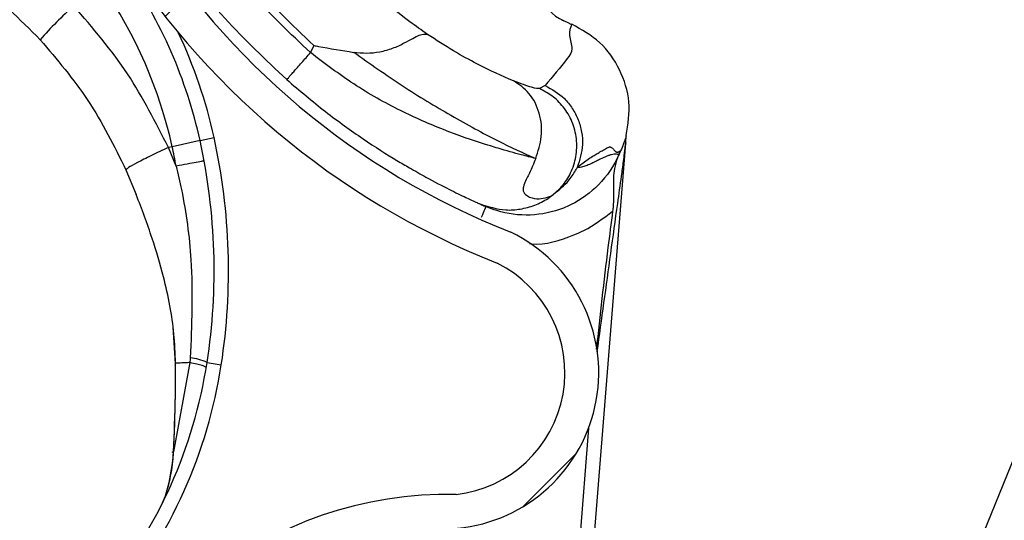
# Model space of a CAD drawing. Header units: inches. Extents: x 170 to 284, y 215 to 248.
# Tile 456 of 656: x 210.8086 to 210.8788, y 224.4099 to 224.4457. Entities that reach past the tile are written whole.
import ezdxf

# ---------------------------------------------------------------- set-up
doc = ezdxf.new("R2010")
doc.units = ezdxf.units.IN
doc.header["$LTSCALE"] = 0.25
doc.header["$MEASUREMENT"] = 0
doc.layers.add('RH FRONT OF HOOD', color=7, linetype='Continuous')
pattern_1 = [(45, (200.7563139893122, 218.4993357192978), (-0.03026527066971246, 0.03026527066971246), [])]

msp = doc.modelspace()

# ---------------------------------------------------------------- hatches: boundary and pattern name
at = {"layer": 'RH FRONT OF HOOD'}
h = msp.add_hatch(dxfattribs=at)
h.set_pattern_fill('ANSI31', color=256, scale=0.34241245, angle=2.8e-322, style=0)
h.set_pattern_definition([(45, (200.7896657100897, 218.4993357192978), (-0.03026527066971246, 0.03026527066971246), [])])
edge = h.paths.add_edge_path(flags=0)
edge.add_arc((211.0763061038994, 224.3915581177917), 0.021400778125, 89.9999999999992, 390.52248781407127, ccw=False)
edge.add_line((211.0763061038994, 224.4129588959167), (211.1490687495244, 224.4129588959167))
edge.add_arc((211.1490687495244, 224.8238538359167), 0.4108949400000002, 270, 450.0000000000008)
edge.add_line((211.1490687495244, 225.2347487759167), (210.6654111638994, 225.2347487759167))
edge.add_arc((210.6654111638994, 225.2390289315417), 0.004280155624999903, 180.0000000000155, 269.9999999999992, ccw=False)
edge.add_line((210.6611310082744, 225.2390289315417), (210.6611310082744, 225.2818304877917))
edge.add_arc((210.6654111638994, 225.2818304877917), 0.004280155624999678, 360, 540, ccw=False)
edge.add_line((210.6696913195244, 225.2818304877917), (210.6696913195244, 225.2390289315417))
edge.add_line((210.6696913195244, 225.2390289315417), (210.6664589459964, 225.2390289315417))
edge.add_line((210.6664589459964, 225.2390289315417), (210.6664589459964, 225.2818304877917))
edge.add_arc((210.6654111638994, 225.2818304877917), 0.001047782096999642, 360, 540.0000000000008)
edge.add_line((210.6643633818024, 225.2818304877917), (210.6643633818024, 225.2390289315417))
edge.add_arc((210.6654111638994, 225.2390289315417), 0.001047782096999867, 180, 270)
edge.add_line((210.6654111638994, 225.2379811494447), (211.1490687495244, 225.2379811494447))
edge.add_arc((211.1490687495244, 224.8238538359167), 0.4141273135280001, 269.9999999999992, 450, ccw=False)
edge.add_line((211.1490687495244, 224.4097265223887), (211.0763061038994, 224.4097265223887))
edge.add_arc((211.0763061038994, 224.3915581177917), 0.018168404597, 450.0000000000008, 750.5224878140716)
edge.add_arc((211.0910543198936, 224.4002532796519), 0.001047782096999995, 390.5224878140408, 495.0000000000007)
edge.add_line((211.0903134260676, 224.4009941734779), (211.0816182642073, 224.3922990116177))
edge.add_line((211.0816182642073, 224.3922990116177), (211.0793326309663, 224.3945846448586))
edge.add_line((211.0793326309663, 224.3945846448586), (211.0880277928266, 224.4032798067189))
edge.add_arc((211.0910543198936, 224.4002532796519), 0.004280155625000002, 390.522487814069, 495.0000000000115, ccw=False)
h = msp.add_hatch(dxfattribs=at)
h.set_pattern_fill('ANSI31', color=256, scale=0.34241245, style=0)
h.set_pattern_definition(pattern_1)
edge = h.paths.add_edge_path(flags=0)
edge.add_line((211.1157170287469, 225.2304686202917), (210.7733045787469, 225.2304686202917))
edge.add_line((210.7733045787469, 225.2304686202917), (210.7733045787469, 225.2347487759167))
edge.add_line((210.7733045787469, 225.2347487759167), (211.1157170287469, 225.2347487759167))
edge.add_arc((211.1157170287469, 224.8238538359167), 0.4108949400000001, 269.9999999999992, 450, ccw=False)
edge.add_line((211.1157170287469, 224.4129588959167), (211.0429543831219, 224.4129588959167))
edge.add_line((211.0429543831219, 224.4129588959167), (211.0429543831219, 224.4172390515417))
edge.add_line((211.0429543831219, 224.4172390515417), (211.1157170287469, 224.4172390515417))
edge.add_arc((211.1157170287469, 224.8238538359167), 0.406614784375, 270, 450.0000000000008)
h = msp.add_hatch(dxfattribs=at)
h.set_pattern_fill('ANSI31', color=256, scale=0.34241245, angle=2.8e-322, style=0)
h.set_pattern_definition(pattern_1)
edge = h.paths.add_edge_path(flags=0)
edge.add_arc((210.8302866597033, 224.3933484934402), 0.001712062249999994, 445.455402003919, 467.6658223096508)
edge.add_line((210.8297671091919, 224.3949798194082), (210.8290345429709, 224.3972799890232))
edge.add_arc((210.8302866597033, 224.3933484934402), 0.004126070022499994, 445.4554020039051, 467.6658223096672, ccw=False)
edge.add_arc((210.8295812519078, 224.3844737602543), 0.01302879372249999, 396.9315693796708, 445.45540200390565, ccw=False)
edge.add_arc((210.8250990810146, 224.3816698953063), 0.01830194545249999, 355.45540200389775, 395.516775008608, ccw=False)
edge.add_arc((210.8316185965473, 224.3811516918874), 0.01176186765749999, 287.5962596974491, 355.45540200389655, ccw=False)
edge.add_arc((210.8295893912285, 224.3845761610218), 0.01566536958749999, 230.7124700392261, 290.88620181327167, ccw=False)
edge.add_arc((210.8354548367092, 224.3922507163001), 0.02532140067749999, 208.3096502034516, 231.4363353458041, ccw=False)
edge.add_arc((210.8268264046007, 224.3865475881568), 0.01504902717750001, 167.6111203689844, 204.77005164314, ccw=False)
edge.add_arc((210.8391110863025, 224.3842315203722), 0.02754708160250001, 448.763905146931, 528.3879757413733, ccw=False)
edge.add_arc((210.8387280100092, 224.4204660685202), 0.008748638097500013, 276.4140209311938, 423.3968342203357)
edge.add_arc((210.8634658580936, 224.4810497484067), 0.05672062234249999, 175.0260377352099, 248.465301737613, ccw=False)
edge.add_arc((211.0213947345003, 224.4696990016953), 0.2150521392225, 518.8814295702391, 535.6614556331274, ccw=False)
edge.add_arc((210.847315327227, 224.535849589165), 0.02884824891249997, 460.61424547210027, 516.869158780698, ccw=False)
edge.add_arc((210.8343657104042, 224.5915972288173), 0.0284373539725, 285.5759958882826, 339.1744695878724)
edge.add_arc((210.8468348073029, 224.5864155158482), 0.01494630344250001, 340.7468428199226, 396.0025941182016)
edge.add_arc((210.8432776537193, 224.5848777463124), 0.0187470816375, 393.4132765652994, 426.8950179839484)
edge.add_arc((210.8458788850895, 224.5895142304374), 0.0134739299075, 429.3329594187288, 467.7290477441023)
edge.add_arc((210.8438750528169, 224.5967150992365), 0.006011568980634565, 470.4379345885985, 491.1729756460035)
edge.add_arc((210.8530620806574, 224.5887028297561), 0.01816498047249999, 496.3546620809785, 535.455402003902)
edge.add_arc((210.8458598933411, 224.5892752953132), 0.01094007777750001, 535.4554020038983, 625.4554020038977)
edge.add_arc((210.8451409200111, 224.5802298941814), 0.001866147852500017, 265.4554020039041, 281.0976484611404)
edge.add_line((210.8455001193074, 224.57839864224), (210.8459647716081, 224.5760297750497))
edge.add_arc((210.8451409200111, 224.5802298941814), 0.004280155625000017, 265.4554020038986, 281.09764846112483, ccw=False)
edge.add_arc((210.8458598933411, 224.5892752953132), 0.01335408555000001, 175.4554020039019, 265.4554020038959, ccw=False)
edge.add_arc((210.8530620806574, 224.5887028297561), 0.020578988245, 496.06676031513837, 535.4554020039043, ccw=False)
edge.add_arc((210.8438750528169, 224.5967150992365), 0.008425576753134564, 470.0330691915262, 491.9551129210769, ccw=False)
edge.add_arc((210.8458788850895, 224.5895142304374), 0.01588793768, 429.1457042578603, 467.92598269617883, ccw=False)
edge.add_arc((210.8432776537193, 224.5848777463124), 0.02116108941, 393.5599327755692, 427.0325737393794, ccw=False)
edge.add_arc((210.8468348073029, 224.5864155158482), 0.01736031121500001, 340.63565013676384, 395.8212553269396, ccw=False)
edge.add_arc((210.8343657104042, 224.5915972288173), 0.030851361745, 285.3735592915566, 339.23493959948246, ccw=False)
edge.add_arc((210.847315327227, 224.535849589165), 0.02643424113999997, 460.3971115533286, 516.7790151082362)
edge.add_arc((211.0213947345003, 224.4696990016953), 0.21263813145, 518.8930704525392, 535.6650915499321)
edge.add_arc((210.8634658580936, 224.4810497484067), 0.05430661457, 535.0120286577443, 608.5699368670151)
edge.add_arc((210.8387280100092, 224.4204660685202), 0.01116264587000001, 275.516440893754, 423.9844891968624, ccw=False)
edge.add_arc((210.8391110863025, 224.3842315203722), 0.02513307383, 448.4268021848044, 528.4260597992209)
edge.add_arc((210.8268264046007, 224.3865475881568), 0.01263501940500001, 527.5384492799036, 564.4380987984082)
edge.add_arc((210.8354548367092, 224.3922507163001), 0.022907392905, 208.499708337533, 231.4751172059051)
edge.add_arc((210.8295893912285, 224.3845761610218), 0.01325136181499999, 230.6476424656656, 291.190651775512)
edge.add_arc((210.8316185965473, 224.3811516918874), 0.009347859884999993, 287.1779261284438, 355.4554020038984)
edge.add_arc((210.8250990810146, 224.3816698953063), 0.01588793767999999, 355.4554020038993, 395.4075808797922)
edge.add_arc((210.8295812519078, 224.3844737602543), 0.01061478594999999, 397.0899033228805, 445.4554020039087)

# ---------------------------------------------------------------- linework, layer by layer
for p, q in [((210.9026386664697, 224.4716279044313), (210.8577441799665, 224.3605101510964)), ((210.8472308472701, 224.4456669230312), (210.8476364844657, 224.4454872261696)), ((210.8476364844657, 224.4454872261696), (210.8479576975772, 224.445337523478)), ((210.829546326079, 224.443832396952), (210.8293225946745, 224.4433197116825)), ((210.8460608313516, 224.4409776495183), (210.8456557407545, 224.4407468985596)), ((210.8518537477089, 224.4373863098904), (210.8518554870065, 224.4374081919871)), ((210.8194502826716, 224.4365998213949), (210.8191789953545, 224.4365401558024)), ((210.8214363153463, 224.4370366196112), (210.8194502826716, 224.4365998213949)), ((210.8214363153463, 224.4370366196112), (210.8224395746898, 224.4372572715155)), ((210.8477268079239, 224.3854652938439), (210.8518116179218, 224.4368562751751)), ((210.8197298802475, 224.4352166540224), (210.8191789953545, 224.4365401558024)), ((210.8514371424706, 224.4363041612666), (210.8513190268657, 224.436033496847)), ((210.8161532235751, 224.4349499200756), (210.8168866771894, 224.4331813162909)), ((210.8413671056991, 224.4325353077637), (210.8415287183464, 224.4324630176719)), ((210.8416047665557, 224.4324294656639), (210.8418477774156, 224.432322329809)), ((210.8195022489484, 224.4237257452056), (210.8196615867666, 224.4211258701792)), ((210.8207128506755, 224.4211866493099), (210.8195550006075, 224.4148243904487)), ((210.8196913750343, 224.4209707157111), (210.8196907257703, 224.4211385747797)), ((210.8219385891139, 224.4211886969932), (210.8229538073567, 224.4210320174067)), ((210.8491633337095, 224.4165026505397), (210.8469076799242, 224.3881242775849))]:
    msp.add_line(p, q, dxfattribs=at)
at = {"layer": 'RH FRONT OF HOOD', "flags": 128}
msp.add_lwpolyline([(210.819516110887, 224.414758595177), (210.8194890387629, 224.4147683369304), (210.8194707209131, 224.4147781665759), (210.8194616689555, 224.4147878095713), (210.8194621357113, 224.4147969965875), (210.8194721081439, 224.4148054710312), (210.8194913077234, 224.414812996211), (210.8195191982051, 224.4148193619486), (210.8195550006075, 224.4148243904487)], dxfattribs=at)
at = {"layer": 'RH FRONT OF HOOD'}
for centre, radius, start, end in [((210.8634658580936, 224.4810497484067), 0.05672062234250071, 175.0260377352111, 248.4653017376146), ((210.8634658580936, 224.4810497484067), 0.05430661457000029, 175.0120286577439, 248.5699368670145), ((210.7879943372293, 224.429681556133), 0.03424124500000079, 12.40386948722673, 34.766755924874), ((210.7879943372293, 224.429681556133), 0.03220774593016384, 12.40386948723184, 34.76675592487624), ((210.8488034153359, 224.448714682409), 0.003424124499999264, 199.325952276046, 246.07781352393), ((210.8275171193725, 224.4292006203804), 0.02306145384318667, 130.8303067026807, 139.2940150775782), ((210.7879943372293, 224.429681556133), 0.03526848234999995, 12.40386948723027, 25.29406296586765), ((210.7792994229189, 224.4277692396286), 0.04111046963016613, 10.43589846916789, 12.40386948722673), ((210.7792994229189, 224.4277692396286), 0.04314396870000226, 351.2267056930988, 12.40386948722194), ((210.7792994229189, 224.4277692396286), 0.04417120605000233, 351.2267056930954, 12.40386948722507), ((210.8387280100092, 224.4204660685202), 0.01116264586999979, 275.5164408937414, 63.98448919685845), ((210.8387280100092, 224.4204660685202), 0.008748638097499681, 276.4140209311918, 63.39683422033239), ((210.7880979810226, 224.4264113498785), 0.03424124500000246, 320.5105257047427, 351.2267056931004), ((210.8204055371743, 224.4180413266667), 0.003500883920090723, 64.02975982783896, 84.49802003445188), ((210.7880979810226, 224.4264113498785), 0.03526848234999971, 320.5105257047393, 351.2267056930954), ((210.8196869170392, 224.4207927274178), 0.00017804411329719, 88.5652375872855, 105.5261658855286), ((210.8196559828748, 224.4209929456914), 3.319259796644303e-05, 239.7443339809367, 277.7428100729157), ((210.8391110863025, 224.3842315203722), 0.02754708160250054, 88.76390514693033, 168.3879757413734)]:
    msp.add_arc(centre, radius, start, end, dxfattribs=at)
for points, knots in [([(210.8125909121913, 224.4875055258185), (210.8124327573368, 224.4844712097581), (210.8121111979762, 224.4783018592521), (210.8136972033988, 224.4693611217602), (210.8166530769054, 224.4609338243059), (210.8205326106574, 224.4540246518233), (210.8248998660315, 224.4482758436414), (210.8279894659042, 224.4453212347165), (210.829546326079, 224.443832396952)], [0, 0, 0, 0, 0.1870908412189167, 0.3803918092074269, 0.5558755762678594, 0.7364481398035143, 0.8671952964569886, 1, 1, 1, 1]), ([(210.8376617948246, 224.4446239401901), (210.8372422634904, 224.4449208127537), (210.8347277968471, 224.4467001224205), (210.8304888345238, 224.4504792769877), (210.8256182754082, 224.4564854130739), (210.8218537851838, 224.4632447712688), (210.8191872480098, 224.4707055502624), (210.8178577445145, 224.4787109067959), (210.8179261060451, 224.4842508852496), (210.8182141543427, 224.4869886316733), (210.8182141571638, 224.4869886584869)], [0, 0, 0, 0, 0.03155846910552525, 0.1891461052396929, 0.346733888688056, 0.5043277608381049, 0.6619226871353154, 0.8309600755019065, 0.9999983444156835, 1, 1, 1, 1]), ([(210.8293225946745, 224.4433197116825), (210.82788125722, 224.4446797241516), (210.8249962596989, 224.4474019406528), (210.8212976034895, 224.4520823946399), (210.8181134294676, 224.4571265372), (210.8155444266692, 224.4625211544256), (210.8135951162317, 224.4681687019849), (210.8123306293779, 224.4740032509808), (210.811693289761, 224.4799350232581), (210.811863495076, 224.4838983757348), (210.8119483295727, 224.4858738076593)], [0, 0, 0, 0, 0.1247413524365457, 0.2496837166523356, 0.374688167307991, 0.4999855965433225, 0.6253465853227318, 0.7503062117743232, 0.8755465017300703, 1, 1, 1, 1]), ([(210.8093349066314, 224.4792635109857), (210.8094788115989, 224.4773764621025), (210.8097815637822, 224.4734064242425), (210.811132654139, 224.4674707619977), (210.8131621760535, 224.4615357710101), (210.8158681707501, 224.4558725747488), (210.8192090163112, 224.4505767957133), (210.8230928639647, 224.4456720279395), (210.8261144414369, 224.4428189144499), (210.8276225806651, 224.4413948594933)], [0, 0, 0, 0, 0.1313887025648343, 0.276420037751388, 0.4215581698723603, 0.5666389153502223, 0.7114924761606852, 0.8559992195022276, 1, 1, 1, 1]), ([(210.8004956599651, 224.451529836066), (210.8022065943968, 224.4505489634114), (210.8056881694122, 224.4485529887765), (210.8085695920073, 224.4456945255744), (210.8100350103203, 224.4442407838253)], [0, 0, 0, 0, 0.4914254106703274, 1, 1, 1, 1]), ([(210.8191789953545, 224.4365401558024), (210.8182723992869, 224.4383370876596), (210.8164353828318, 224.4419781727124), (210.8137826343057, 224.4450793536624), (210.8124390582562, 224.4466500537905)], [0, 0, 0, 0, 0.4935154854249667, 1, 1, 1, 1]), ([(210.8479615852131, 224.4453453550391), (210.8478677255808, 224.4450975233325), (210.8476799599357, 224.4446017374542), (210.8481285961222, 224.4435399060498), (210.8473090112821, 224.4424536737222), (210.8465957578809, 224.441610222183), (210.8460608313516, 224.4409776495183)], [0, 0, 0, 0, 0.1666800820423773, 0.3334425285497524, 0.5000945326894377, 1, 1, 1, 1]), ([(210.8518554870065, 224.4374081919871), (210.8519794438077, 224.438207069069), (210.8522273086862, 224.4398045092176), (210.851468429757, 224.4421419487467), (210.8500847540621, 224.4441732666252), (210.8486694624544, 224.444954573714), (210.8479615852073, 224.4453453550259)], [0, 0, 0, 0, 0.2500474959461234, 0.4999967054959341, 0.7499165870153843, 1, 1, 1, 1]), ([(210.8324009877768, 224.4433543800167), (210.8327087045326, 224.4433213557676), (210.8333403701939, 224.4432535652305), (210.8342958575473, 224.4433644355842), (210.8352314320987, 224.4436219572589), (210.8362672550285, 224.4441215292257), (210.8371702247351, 224.4446698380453), (210.8375004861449, 224.4446396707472), (210.8376624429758, 224.4446248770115)], [0, 0, 0, 0, 0.1136768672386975, 0.2333502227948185, 0.3620694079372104, 0.5019163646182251, 0.7557448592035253, 1, 1, 1, 1]), ([(210.843809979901, 224.441302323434), (210.8430007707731, 224.4416554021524), (210.8417727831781, 224.4421912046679), (210.83954327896, 224.4434124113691), (210.838291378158, 224.4442194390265), (210.8376624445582, 224.44462487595)], [0, 0, 0, 0, 0.4901989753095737, 0.7438846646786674, 1, 1, 1, 1]), ([(210.8100350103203, 224.4442407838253), (210.8112278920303, 224.4428350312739), (210.8136453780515, 224.4399861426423), (210.815309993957, 224.4366432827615), (210.8161532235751, 224.4349499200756)], [0, 0, 0, 0, 0.4934389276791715, 1, 1, 1, 1]), ([(210.829546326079, 224.443832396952), (210.8295576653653, 224.4438302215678), (210.8296707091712, 224.4438085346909), (210.8306214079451, 224.443628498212), (210.8315611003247, 224.4434752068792), (210.8323989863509, 224.4433385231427)], [0, 0, 0, 0, 0.01193493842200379, 0.1189819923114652, 1, 1, 1, 1]), ([(210.8276225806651, 224.4413948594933), (210.8276452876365, 224.4414205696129), (210.8276802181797, 224.4414601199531), (210.8278922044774, 224.4417001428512), (210.8281116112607, 224.4419485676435), (210.82838396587, 224.4422569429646), (210.8287797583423, 224.4427050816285), (210.8291087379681, 224.4430775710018), (210.8293225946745, 224.4433197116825)], [0, 0, 0, 0, 0.2394567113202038, 0.3683605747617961, 0.500000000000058, 0.6316394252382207, 0.7605432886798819, 0.9999999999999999, 0.9999999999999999, 0.9999999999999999, 0.9999999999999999]), ([(210.8453912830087, 224.4357600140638), (210.845058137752, 224.4358437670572), (210.8442623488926, 224.4360438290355), (210.8431323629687, 224.4363625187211), (210.8422354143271, 224.4366282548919), (210.8410029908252, 224.4370051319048), (210.8389213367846, 224.437731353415), (210.8356942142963, 224.4391478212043), (210.8324171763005, 224.4409653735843), (210.8303396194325, 224.442545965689), (210.8293225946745, 224.4433197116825)], [0, 0, 0, 0, 0.08980644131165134, 0.2145219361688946, 0.2531624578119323, 0.275966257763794, 0.462890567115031, 0.6373953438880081, 0.822494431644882, 1, 1, 1, 1]), ([(210.8324015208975, 224.4433541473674), (210.8335589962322, 224.442537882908), (210.8359363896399, 224.4408613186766), (210.8394606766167, 224.4387421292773), (210.8428250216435, 224.436911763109), (210.8445217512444, 224.4361517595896), (210.8453926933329, 224.4357616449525)], [0, 0, 0, 0, 0.230525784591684, 0.4734878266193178, 0.729737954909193, 1, 1, 1, 1]), ([(210.8276225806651, 224.4413948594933), (210.8285450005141, 224.4406119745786), (210.8303670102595, 224.4390655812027), (210.8330670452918, 224.4371418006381), (210.8351116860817, 224.4358235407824), (210.8360900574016, 224.4352696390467), (210.8363808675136, 224.4351049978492)], [0, 0, 0, 0, 0.3013203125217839, 0.5951829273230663, 0.8796725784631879, 1, 1, 1, 1]), ([(210.845391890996, 224.4357584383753), (210.8455607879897, 224.4362766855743), (210.8459116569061, 224.4373532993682), (210.8457269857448, 224.4390356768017), (210.8450202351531, 224.4404842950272), (210.8442041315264, 224.4410361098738), (210.8438110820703, 224.4413018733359)], [0, 0, 0, 0, 0.2405618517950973, 0.4997464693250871, 0.7590693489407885, 1, 1, 1, 1]), ([(210.8456557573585, 224.4407468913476), (210.8455300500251, 224.4407495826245), (210.8452788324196, 224.4407549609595), (210.8443047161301, 224.4411177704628), (210.8438180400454, 224.4412990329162)], [0, 0, 0, 0, 0.5003922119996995, 1, 1, 1, 1]), ([(210.8460608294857, 224.4409776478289), (210.846549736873, 224.4406992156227), (210.8473018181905, 224.4402709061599), (210.8480291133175, 224.4393484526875), (210.8484528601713, 224.4385375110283), (210.8486945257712, 224.4376550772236), (210.8487897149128, 224.4364844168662), (210.848530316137, 224.435658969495), (210.8483616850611, 224.435122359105)], [0, 0, 0, 0, 0.2394514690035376, 0.3683457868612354, 0.4999761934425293, 0.6316105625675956, 0.7605158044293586, 1, 1, 1, 1]), ([(210.8465140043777, 224.4330843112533), (210.8467747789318, 224.4333049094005), (210.8473248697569, 224.4337702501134), (210.8479370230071, 224.4347349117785), (210.848316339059, 224.4358959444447), (210.8483557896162, 224.437168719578), (210.848035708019, 224.4384014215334), (210.8474088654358, 224.4394503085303), (210.8465983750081, 224.4402564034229), (210.8459588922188, 224.4405891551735), (210.8456557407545, 224.4407468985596)], [0, 0, 0, 0, 0.1098512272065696, 0.2317256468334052, 0.3631776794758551, 0.4999999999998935, 0.6368223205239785, 0.7682743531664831, 0.8901487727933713, 1, 1, 1, 1]), ([(210.8518537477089, 224.4373863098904), (210.8518343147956, 224.4373233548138), (210.8517413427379, 224.4370221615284), (210.8515927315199, 224.436622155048), (210.8514500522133, 224.4363131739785), (210.8514500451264, 224.4363131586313)], [0, 0, 0, 0, 0.2090106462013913, 0.9999607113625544, 0.9999999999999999, 0.9999999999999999, 0.9999999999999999, 0.9999999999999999]), ([(210.8518116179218, 224.4368562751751), (210.8518120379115, 224.4368615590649), (210.8518145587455, 224.4368932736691), (210.8518228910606, 224.4369981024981), (210.8518343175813, 224.4371418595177), (210.8518477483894, 224.437310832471), (210.8518513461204, 224.4373560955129), (210.8518537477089, 224.4373863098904)], [0, 0, 0, 0, 0.01571398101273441, 0.09431738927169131, 0.3218612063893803, 0.5473229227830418, 1, 1, 1, 1]), ([(210.8483606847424, 224.4351200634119), (210.8484726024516, 224.435210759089), (210.8487099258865, 224.4354030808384), (210.8490642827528, 224.4356577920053), (210.8493507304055, 224.435848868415), (210.8495648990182, 224.4359840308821), (210.8497009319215, 224.4360675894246), (210.8498396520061, 224.4361505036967), (210.8499810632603, 224.4362327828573), (210.8501322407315, 224.436318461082), (210.8502875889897, 224.4364039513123), (210.8504276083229, 224.4364800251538), (210.8505311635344, 224.4365331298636), (210.8506049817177, 224.4365701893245), (210.8506678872, 224.4365851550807), (210.8507328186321, 224.4365810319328), (210.850800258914, 224.4365542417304), (210.8508699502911, 224.4365018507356), (210.8509378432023, 224.4364217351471), (210.8510029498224, 224.4363512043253), (210.8510541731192, 224.4362966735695), (210.8510881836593, 224.4362630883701), (210.8511180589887, 224.4362352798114), (210.851157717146, 224.4362195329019), (210.8512116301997, 224.4362127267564), (210.8512788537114, 224.4362246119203), (210.8513532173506, 224.4362532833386), (210.8514095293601, 224.4362879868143), (210.851437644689, 224.4363053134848)], [0, 0, 0, 0, 0.0848073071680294, 0.1798353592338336, 0.2850849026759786, 0.3228266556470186, 0.3617275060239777, 0.4017874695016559, 0.4430065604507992, 0.485384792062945, 0.5351510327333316, 0.5813528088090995, 0.6105805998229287, 0.6293562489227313, 0.6489120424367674, 0.6766412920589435, 0.707547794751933, 0.7416323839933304, 0.7850907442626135, 0.8280699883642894, 0.8539878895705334, 0.8729964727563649, 0.885095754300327, 0.9032140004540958, 0.9275168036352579, 0.951748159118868, 0.9759089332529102, 1, 1, 1, 1]), ([(210.8497798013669, 224.4219494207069), (210.850103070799, 224.4242923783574), (210.8505912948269, 224.4278308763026), (210.8511693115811, 224.4320155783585), (210.8514773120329, 224.4342082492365), (210.8516397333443, 224.4353995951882), (210.8517186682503, 224.4360531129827), (210.8517603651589, 224.4364140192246), (210.8517828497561, 224.4366133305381), (210.8517952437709, 224.4367237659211), (210.8518026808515, 224.4367895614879), (210.8518070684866, 224.4368277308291), (210.8518098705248, 224.4368510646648), (210.8518112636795, 224.4368619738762), (210.851812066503, 224.4368671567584), (210.8518123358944, 224.4368676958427), (210.8518122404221, 224.4368644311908), (210.8518118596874, 224.4368594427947), (210.8518116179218, 224.4368562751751)], [0, 0, 0, 0, 0.4681368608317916, 0.7070129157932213, 0.8371325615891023, 0.9079072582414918, 0.9470740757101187, 0.968789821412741, 0.9808770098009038, 0.9876679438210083, 0.9915546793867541, 0.994770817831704, 0.9959953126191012, 0.9972287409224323, 0.997848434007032, 0.9984730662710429, 0.9990304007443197, 1, 1, 1, 1]), ([(210.8191789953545, 224.4365401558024), (210.8187646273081, 224.4363461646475), (210.8179116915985, 224.4359468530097), (210.8169117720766, 224.4354423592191), (210.8162501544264, 224.4350736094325), (210.8161849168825, 224.4349903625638), (210.8161532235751, 224.4349499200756)], [0, 0, 0, 0, 0.2429069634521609, 0.4999999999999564, 0.7570930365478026, 1, 1, 1, 1]), ([(210.8513190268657, 224.4360334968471), (210.8513190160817, 224.436033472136), (210.8509735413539, 224.4352418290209), (210.850019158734, 224.4338214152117), (210.8484740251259, 224.4327029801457), (210.8468191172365, 224.4319686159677), (210.8450102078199, 224.4315863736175), (210.8431069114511, 224.4318379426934), (210.8420964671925, 224.4322135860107), (210.8418478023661, 224.4323223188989), (210.8418477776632, 224.4323223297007)], [0, 0, 0, 0, 7.18941595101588e-06, 0.2303203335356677, 0.4448965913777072, 0.4983905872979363, 0.7130087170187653, 0.9276298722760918, 0.9999928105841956, 1, 1, 1, 1]), ([(210.8513188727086, 224.4360331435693), (210.851268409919, 224.4360461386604), (210.8511652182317, 224.4360727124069), (210.8509873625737, 224.4360683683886), (210.8507922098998, 224.4360344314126), (210.8505844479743, 224.4359699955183), (210.8503721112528, 224.4358854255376), (210.8501590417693, 224.4357888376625), (210.8499218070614, 224.4356726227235), (210.8496911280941, 224.4355564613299), (210.8494847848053, 224.4354543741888), (210.8493115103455, 224.4353710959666), (210.8491472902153, 224.4352979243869), (210.8489766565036, 224.4352295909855), (210.8488102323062, 224.4351734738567), (210.8486493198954, 224.4351344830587), (210.8484969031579, 224.435113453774), (210.8484054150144, 224.4351178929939), (210.8483606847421, 224.4351200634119)], [0, 0, 0, 0, 0.06578093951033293, 0.1345158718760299, 0.2062058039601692, 0.27713025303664, 0.3450539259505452, 0.4118164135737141, 0.4774590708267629, 0.563672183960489, 0.622780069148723, 0.6670965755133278, 0.724168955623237, 0.7778304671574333, 0.8321346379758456, 0.8905164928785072, 0.9464714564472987, 1, 1, 1, 1]), ([(210.8514500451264, 224.4363131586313), (210.8514500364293, 224.4363131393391), (210.8513770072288, 224.4361511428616), (210.8513012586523, 224.4359824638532), (210.8512255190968, 224.4358138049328)], [0, 0, 0, 0, 0.0001190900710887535, 1, 1, 1, 1]), ([(210.8512255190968, 224.4358138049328), (210.8512533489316, 224.4358795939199), (210.8513160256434, 224.4360277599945), (210.8513938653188, 224.4362053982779), (210.8514371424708, 224.4363041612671)], [0, 0, 0, 0, 0.4440219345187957, 1, 1, 1, 1]), ([(210.8197296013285, 224.4352173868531), (210.8197296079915, 224.4352173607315), (210.8198717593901, 224.4346600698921), (210.8203720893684, 224.4324546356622), (210.8209988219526, 224.4278828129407), (210.8208358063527, 224.4238604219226), (210.8207412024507, 224.4215260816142)], [0, 0, 0, 0, 5.869764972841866e-06, 0.1252288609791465, 0.4923383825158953, 1, 1, 1, 1]), ([(210.845390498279, 224.4357568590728), (210.8452433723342, 224.435397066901), (210.8450382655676, 224.4348954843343), (210.8447399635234, 224.4343199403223), (210.8445417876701, 224.4339014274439), (210.8444443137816, 224.4334632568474), (210.8447031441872, 224.4330799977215), (210.8455607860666, 224.4327709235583), (210.8461330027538, 224.4329590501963), (210.8465140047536, 224.4330843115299)], [0, 0, 0, 0, 0.1001269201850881, 0.1395859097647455, 0.1897135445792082, 0.2582342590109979, 0.3697357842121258, 0.5803479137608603, 1, 1, 1, 1]), ([(210.8512255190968, 224.4358138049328), (210.8511408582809, 224.4355618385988), (210.8509233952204, 224.4349146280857), (210.8509513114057, 224.4337749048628), (210.8509589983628, 224.4326655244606), (210.8508927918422, 224.4321135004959), (210.8508802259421, 224.4320087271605)], [0, 0, 0, 0, 0.2412678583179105, 0.6197299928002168, 0.9278253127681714, 1, 1, 1, 1]), ([(210.8363808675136, 224.4351049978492), (210.8367814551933, 224.434871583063), (210.8378785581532, 224.4342323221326), (210.8392605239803, 224.4335314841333), (210.8404711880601, 224.4329424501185), (210.8411982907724, 224.4326111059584), (210.8413112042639, 224.432560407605), (210.8413671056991, 224.4325353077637)], [0, 0, 0, 0, 0.1282528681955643, 0.3512504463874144, 0.5733912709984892, 0.7887937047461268, 1, 1, 1, 1]), ([(210.8465140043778, 224.4330843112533), (210.846913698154, 224.4333997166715), (210.8475994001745, 224.4339408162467), (210.8480729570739, 224.4346254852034), (210.8482742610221, 224.4349679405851), (210.8483277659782, 224.4350652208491), (210.8483416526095, 224.4350902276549), (210.8483462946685, 224.4350985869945)], [0, 0, 0, 0, 0.5022803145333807, 0.8616962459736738, 0.9584272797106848, 0.9861029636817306, 1, 1, 1, 1]), ([(210.8196907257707, 224.4211385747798), (210.8196647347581, 224.4218373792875), (210.8196133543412, 224.4232188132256), (210.8193009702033, 224.4252821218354), (210.8187961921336, 224.4275730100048), (210.817993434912, 224.4302488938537), (210.8172771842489, 224.4321473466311), (210.8168870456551, 224.43318142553)], [0, 0, 0, 0, 0.1627420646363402, 0.3217171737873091, 0.4905672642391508, 0.7225142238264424, 1, 1, 1, 1]), ([(210.8413671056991, 224.4325353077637), (210.8419884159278, 224.4323325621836), (210.8429445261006, 224.432020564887), (210.8443071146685, 224.4321195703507), (210.8453332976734, 224.4323954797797), (210.8460626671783, 224.4327645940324), (210.8464332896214, 224.4330271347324), (210.8465140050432, 224.433084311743)], [0, 0, 0, 0, 0.3580314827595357, 0.5509607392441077, 0.748044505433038, 0.9451282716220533, 1, 1, 1, 1]), ([(210.8415287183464, 224.4324630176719), (210.8415928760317, 224.4324342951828), (210.8417856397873, 224.4323479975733), (210.841633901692, 224.432416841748), (210.8414523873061, 224.4324966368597), (210.841583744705, 224.4324387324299), (210.8416047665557, 224.4324294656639)], [0, 0, 0, 0, 0.1877582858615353, 0.5641255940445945, 0.9302446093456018, 1, 1, 1, 1]), ([(210.8415151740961, 224.4315616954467), (210.8415466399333, 224.4316336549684), (210.841669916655, 224.431915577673), (210.841807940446, 224.4322312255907), (210.8418344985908, 224.432291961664), (210.8418477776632, 224.4323223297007)], [0, 0, 0, 0, 0.1462931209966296, 0.573146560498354, 1, 1, 1, 1]), ([(210.8449482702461, 224.429690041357), (210.8449935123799, 224.4296837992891), (210.8460645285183, 224.4295360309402), (210.8474140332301, 224.4300053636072), (210.8493566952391, 224.4308316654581), (210.8502214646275, 224.4314997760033), (210.8508802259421, 224.4320087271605)], [0, 0, 0, 0, 0.02109882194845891, 0.4994719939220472, 0.6187093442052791, 1, 1, 1, 1]), ([(210.8508802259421, 224.4320087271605), (210.850767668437, 224.4311403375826), (210.8503418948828, 224.4278554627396), (210.8499805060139, 224.4245627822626), (210.8497146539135, 224.4221405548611)], [0, 0, 0, 0, 0.26436001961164, 1, 1, 1, 1]), ([(210.8196615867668, 224.4211258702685), (210.819653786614, 224.4211268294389), (210.8196379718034, 224.421128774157), (210.8196373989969, 224.421132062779), (210.8196532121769, 224.421135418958), (210.819678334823, 224.4211375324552), (210.81969072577, 224.4211385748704)], [0, 0, 0, 0, 0.2466091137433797, 0.5000000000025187, 0.7533908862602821, 1, 1, 1, 1]), ([(210.8207128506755, 224.4211866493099), (210.8206580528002, 224.42118479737), (210.8204047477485, 224.4211762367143), (210.820037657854, 224.421160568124), (210.8197954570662, 224.4211452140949), (210.8196907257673, 224.4211385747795)], [0, 0, 0, 0, 0.1354579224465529, 0.6261588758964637, 1, 1, 1, 1]), ([(210.8207412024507, 224.4215260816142), (210.8207319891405, 224.4214129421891), (210.8207227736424, 224.4212997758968), (210.8207128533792, 224.4211866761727), (210.820712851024, 224.4211866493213)], [0, 0, 0, 0, 0.9997625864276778, 1, 1, 1, 1]), ([(210.8196604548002, 224.4209600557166), (210.8196627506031, 224.4202364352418), (210.8196693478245, 224.4181570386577), (210.8195765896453, 224.4160998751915), (210.819516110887, 224.414758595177)], [0, 0, 0, 0, 0.3479954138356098, 1, 1, 1, 1]), ([(210.8195550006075, 224.4148243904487), (210.8196072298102, 224.4161543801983), (210.8196872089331, 224.4181910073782), (210.8196903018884, 224.4202546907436), (210.8196913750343, 224.4209707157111)], [0, 0, 0, 0, 0.6530354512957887, 1, 1, 1, 1]), ([(210.8187646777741, 224.411179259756), (210.8188541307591, 224.41140046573), (210.819183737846, 224.4122155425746), (210.8194216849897, 224.4135382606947), (210.8195268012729, 224.4145523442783), (210.8195550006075, 224.4148243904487)], [0, 0, 0, 0, 0.2141804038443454, 0.7891897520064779, 0.9999999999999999, 0.9999999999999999, 0.9999999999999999, 0.9999999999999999]), ([(210.819516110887, 224.414758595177), (210.8194991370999, 224.4144780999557), (210.8194468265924, 224.4136136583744), (210.819262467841, 224.4128122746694), (210.8191379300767, 224.4122709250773)], [0, 0, 0, 0, 0.3244814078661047, 1, 1, 1, 1])]:
    msp.add_open_spline(points, degree=3, knots=knots, dxfattribs=at)
for points in [[(210.8217297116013, 224.4355841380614), (210.8217015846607, 224.4355789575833), (210.8216453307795, 224.435568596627), (210.8212042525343, 224.4354873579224), (210.8205585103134, 224.4353684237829), (210.8200060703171, 224.4352666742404), (210.8197298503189, 224.4352157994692)], [(210.821881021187, 224.4208284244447), (210.8218680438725, 224.420846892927), (210.8218420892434, 224.4208838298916), (210.821599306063, 224.4209697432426), (210.8212303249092, 224.4210714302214), (210.82088534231, 224.4211482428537), (210.8207128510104, 224.4211866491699)]]:
    msp.add_open_spline(points, degree=3, dxfattribs=at)

doc.saveas('drawing.dxf')
